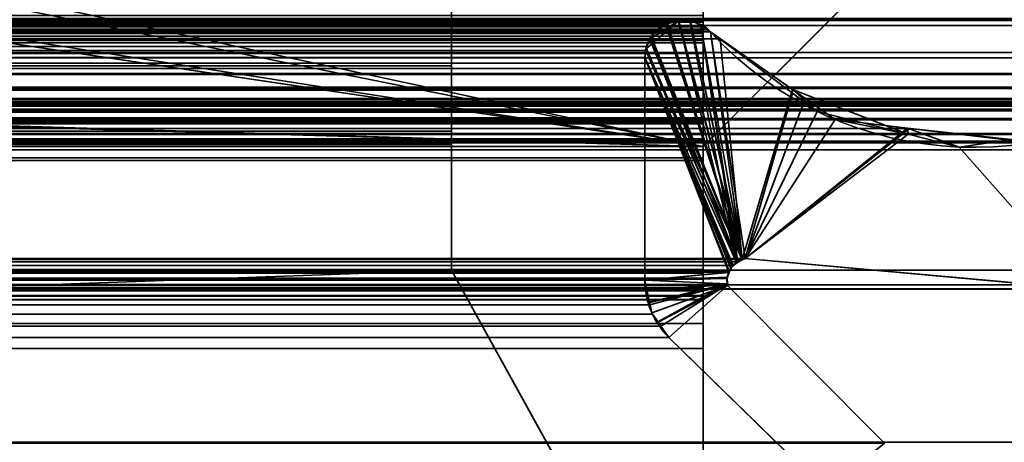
# Model space of a CAD drawing. Header units: millimetres. Extents: x -603 to 3703, y -115 to 249.
# Tile 419 of 656: x 392.56 to 400.4, y 2.65 to 6.01. Entities that reach past the tile are written whole.
import ezdxf

# ---------------------------------------------------------------- set-up
doc = ezdxf.new("R2010")
doc.units = ezdxf.units.MM
doc.layers.add('151', color=7, linetype='Continuous', true_color=0xffffff)

# ---------------------------------------------------------------- blocks, each defined once
blk = doc.blocks.new('UG_SURFACE_001')
at = {"layer": '151', "color": 252, "linetype": 'Continuous', "lineweight": 35}
for points in [[(603, -13.4, 2212.25), (603, 230.4, 2212.25), (-603, 230.4, 2212.25), (-603, -13.4, 2212.25)], [(-453, -13.4, 2062.2499), (-453, 230.4, 2062.2499), (453, 230.4, 2062.2499), (453, -13.4, 2062.2499)]]:
    blk.add_3dface(points, dxfattribs=at)
blk = doc.blocks.new('UG_SURFACE_062')
at = {"layer": '151', "color": 7, "linetype": 'Continuous', "lineweight": 35}
for points in [[(-404, 11.8277, 2013.2501), (-404, 5.7035, 2013.2501), (404, 5.7035, 2013.2501), (404, 11.8277, 2013.2501)], [(-404.4892, 5.2872, 2013.7391), (-410.7079, 6.3024, 2019.958), (410.7079, 6.3024, 2019.958), (404.4892, 5.2872, 2013.7391)], [(412.5291, 6.2483, 2021.7791), (413.1932, 6.0016, 2022.4433), (-413.1932, 6.0016, 2022.4433), (-412.5291, 6.2483, 2021.7791)], [(402.0821, 5.7463, 2011.332), (-402.0821, 5.7463, 2011.332), (-402.3748, 6.1376, 2011.6248), (402.3748, 6.1376, 2011.6248)], [(-413.3833, 6.0132, 2022.6333), (-413.2925, 6.0044, 2022.5425), (413.2929, 6.0053, 2022.543)], [(413.2929, 6.0053, 2022.543), (413.3696, 6.0082, 2022.6197), (-413.3833, 6.0132, 2022.6333)], [(413.2929, 6.0053, 2022.543), (-413.2925, 6.0044, 2022.5425), (-413.215, 5.9969, 2022.465)], [(413.1932, 6.0016, 2022.4433), (413.2929, 6.0053, 2022.543), (-413.215, 5.9969, 2022.465)], [(-413.215, 5.9969, 2022.465), (-413.1932, 6.0016, 2022.4433), (413.1932, 6.0016, 2022.4433)], [(412.175, 2.6459, 2021.425), (412.1284, 5.9608, 2021.3785), (-412.1284, 5.9608, 2021.3785), (-412.175, 2.6459, 2021.425)], [(-412.1321, 6.0177, 2021.3821), (412.1284, 5.9608, 2021.3785), (412.1321, 6.0177, 2021.3821)], [(-412.1321, 6.0177, 2021.3821), (-412.1284, 5.9608, 2021.3785), (412.1284, 5.9608, 2021.3785)], [(398.0427, 5.9264, 2007.2927), (397.9813, 5.9607, 2007.2312), (-397.9813, 5.9607, 2007.2312), (-398.0427, 5.9264, 2007.2927)], [(-397.9813, 5.9607, 2007.2312), (397.9813, 5.9607, 2007.2312), (397.9194, 5.9954, 2007.1692)], [(-397.9194, 5.9954, 2007.1692), (-397.9813, 5.9607, 2007.2312), (397.9194, 5.9954, 2007.1692)], [(397.9194, 5.9954, 2007.1692), (397.8989, 5.9952, 2007.149), (-397.8989, 5.9952, 2007.149), (-397.9194, 5.9954, 2007.1692)], [(397.8063, 5.9944, 2007.0562), (-397.8063, 5.9944, 2007.0562), (-397.8989, 5.9952, 2007.149), (397.8989, 5.9952, 2007.149)], [(-397.7507, 5.9939, 2007.0007), (-397.8063, 5.9944, 2007.0562), (397.8063, 5.9944, 2007.0562)], [(-397.7507, 5.9939, 2007.0007), (397.8063, 5.9944, 2007.0562), (397.7507, 5.9939, 2007.0007)], [(397.7507, 5.9939, 2007.0007), (-397.7166, 5.9744, 2006.9666), (-397.7507, 5.9939, 2007.0007)], [(397.7507, 5.9939, 2007.0007), (397.7166, 5.9744, 2006.9666), (-397.7166, 5.9744, 2006.9666)], [(397.6333, 5.9269, 2006.8834), (-397.6333, 5.9269, 2006.8834), (-397.7166, 5.9744, 2006.9666), (397.7166, 5.9744, 2006.9666)], [(397.5878, 5.8734, 2006.8378), (397.6333, 5.9269, 2006.8834), (397.7166, 5.9744, 2006.9666), (398.3099, 4.1003, 2007.56)], [(397.7166, 5.9744, 2006.9666), (397.7507, 5.9939, 2007.0007), (397.8063, 5.9944, 2007.0562), (398.3099, 4.1003, 2007.56)], [(397.8063, 5.9944, 2007.0562), (397.8989, 5.9952, 2007.149), (398.3099, 4.1003, 2007.56)], [(398.3099, 4.1003, 2007.56), (397.8989, 5.9952, 2007.149), (397.9194, 5.9954, 2007.1692), (397.9813, 5.9607, 2007.2312)], [(397.9813, 5.9607, 2007.2312), (398.0427, 5.9264, 2007.2927), (398.0592, 5.9099, 2007.3092), (398.3099, 4.1003, 2007.56)], [(398.0592, 5.9099, 2007.3092), (-398.0592, 5.9099, 2007.3092), (-398.1366, 5.8555, 2007.3864), (398.1366, 5.8555, 2007.3864)], [(-398.0427, 5.9264, 2007.2927), (-398.0592, 5.9099, 2007.3092), (398.0592, 5.9099, 2007.3092)], [(-398.0427, 5.9264, 2007.2927), (398.0592, 5.9099, 2007.3092), (398.0427, 5.9264, 2007.2927)], [(-397.5878, 5.8734, 2006.8378), (-397.6333, 5.9269, 2006.8834), (397.6333, 5.9269, 2006.8834)], [(-397.5878, 5.8734, 2006.8378), (397.6333, 5.9269, 2006.8834), (397.5878, 5.8734, 2006.8378)], [(398.3099, 4.1003, 2007.56), (398.0592, 5.9099, 2007.3092), (398.1366, 5.8555, 2007.3864)], [(398.1366, 5.8555, 2007.3864), (-398.1366, 5.8555, 2007.3864), (-398.8118, 5.3813, 2008.0616), (398.8118, 5.3813, 2008.0616)], [(397.5878, 5.8734, 2006.8378), (-397.5761, 5.8487, 2006.8262), (-397.5878, 5.8734, 2006.8378)], [(397.5878, 5.8734, 2006.8378), (397.5761, 5.8487, 2006.8262), (-397.5761, 5.8487, 2006.8262)], [(-397.5497, 5.793, 2006.7997), (-397.5761, 5.8487, 2006.8262), (397.5761, 5.8487, 2006.8262)], [(-397.5497, 5.793, 2006.7997), (397.5761, 5.8487, 2006.8262), (397.5497, 5.793, 2006.7997)], [(397.5451, 5.7619, 2006.7952), (397.5497, 5.793, 2006.7997), (397.5761, 5.8487, 2006.8262), (398.3099, 4.1003, 2007.56)], [(398.3099, 4.1003, 2007.56), (397.5761, 5.8487, 2006.8262), (397.5878, 5.8734, 2006.8378)], [(398.3342, 4.1071, 2007.5841), (398.3099, 4.1003, 2007.56), (398.1366, 5.8555, 2007.3864), (398.8118, 5.3813, 2008.0616)], [(-402.0821, 5.7463, 2011.332), (402.0821, 5.7463, 2011.332), (401.8839, 5.5793, 2011.1339)], [(-401.8839, 5.5793, 2011.1339), (-402.0821, 5.7463, 2011.332), (401.8839, 5.5793, 2011.1339)], [(397.5497, 5.793, 2006.7997), (-397.5451, 5.7619, 2006.7952), (-397.5497, 5.793, 2006.7997)], [(397.5497, 5.793, 2006.7997), (397.5451, 5.7619, 2006.7952), (-397.5451, 5.7619, 2006.7952)], [(397.5367, 5.7056, 2006.7866), (-397.5367, 5.7056, 2006.7866), (-397.5451, 5.7619, 2006.7952), (397.5451, 5.7619, 2006.7952)], [(398.2821, 4.082, 2007.5321), (398.2387, 4.0534, 2007.4887), (397.5367, 5.7056, 2006.7866), (397.5451, 5.7619, 2006.7952)], [(397.5451, 5.7619, 2006.7952), (398.3099, 4.1003, 2007.56), (398.2821, 4.082, 2007.5321)], [(404.0184, 5.5798, 2013.2685), (-404, 5.7035, 2013.2501), (-404.0144, 5.5936, 2013.2644)], [(404.0184, 5.5798, 2013.2685), (404, 5.7035, 2013.2501), (-404, 5.7035, 2013.2501)], [(397.5367, 5.7056, 2006.7866), (397.5367, 3.935, 2006.7866), (-397.5367, 3.935, 2006.7866), (-397.5367, 5.7056, 2006.7866)], [(397.5367, 5.7056, 2006.7866), (398.2387, 4.0534, 2007.4887), (398.2383, 4.053, 2007.4883)], [(397.5367, 3.935, 2006.7866), (397.5367, 5.7056, 2006.7866), (398.2042, 4.0004, 2007.4542), (398.1918, 3.9524, 2007.4418)], [(398.2383, 4.053, 2007.4883), (398.2079, 4.0061, 2007.458), (397.5367, 5.7056, 2006.7866)], [(398.2079, 4.0061, 2007.458), (398.2042, 4.0004, 2007.4542), (397.5367, 5.7056, 2006.7866)], [(404.0707, 5.4695, 2013.3207), (-404.0236, 5.5731, 2013.2737), (-404.0688, 5.4724, 2013.3188)], [(-404.0144, 5.5936, 2013.2644), (-404.0236, 5.5731, 2013.2737), (404.0222, 5.5719, 2013.272)], [(404.0707, 5.4695, 2013.3207), (404.0222, 5.5719, 2013.272), (-404.0236, 5.5731, 2013.2737)], [(-404.0144, 5.5936, 2013.2644), (404.0222, 5.5719, 2013.272), (404.0184, 5.5798, 2013.2685)], [(401.8839, 5.5793, 2011.1339), (401.3108, 5.3319, 2010.5608), (-401.3108, 5.3319, 2010.5608), (-401.8839, 5.5793, 2011.1339)], [(-404.0799, 5.4618, 2013.33), (-404.1725, 5.3741, 2013.4225), (404.1705, 5.3696, 2013.4206)], [(-404.0688, 5.4724, 2013.3188), (-404.0799, 5.4618, 2013.33), (404.0795, 5.4607, 2013.3295)], [(404.1705, 5.3696, 2013.4206), (404.0795, 5.4607, 2013.3295), (-404.0799, 5.4618, 2013.33)], [(-404.0688, 5.4724, 2013.3188), (404.0795, 5.4607, 2013.3295), (404.0707, 5.4695, 2013.3207)], [(410.8867, 5.3379, 2020.1368), (-410.9405, 5.2946, 2020.1905), (-410.8867, 5.3379, 2020.1368)], [(410.8867, 5.3379, 2020.1368), (410.9405, 5.2946, 2020.1905), (-410.9405, 5.2946, 2020.1905)], [(-410.8867, 5.3379, 2020.1368), (-410.8243, 5.3515, 2020.0744), (410.8243, 5.3515, 2020.0744), (410.8867, 5.3379, 2020.1368)], [(410.8243, 5.3515, 2020.0744), (-410.8243, 5.3515, 2020.0744), (-410.6891, 5.381, 2019.9392), (410.6891, 5.381, 2019.9392)], [(-410.6891, 5.381, 2019.9392), (-401.5852, 3.8982, 2010.8352), (401.5852, 3.8982, 2010.8352), (410.6891, 5.381, 2019.9392)], [(-404.2099, 5.3386, 2013.4599), (-404.2871, 5.3179, 2013.5372), (404.2878, 5.3195, 2013.5379)], [(404.1873, 5.3527, 2013.4373), (-404.1725, 5.3741, 2013.4225), (-404.2099, 5.3386, 2013.4599)], [(-404.2099, 5.3386, 2013.4599), (404.2878, 5.3195, 2013.5379), (404.1873, 5.3527, 2013.4373)], [(404.1873, 5.3527, 2013.4373), (404.1705, 5.3696, 2013.4206), (-404.1725, 5.3741, 2013.4225)], [(-400.6085, 5.0287, 2009.8586), (-401.3108, 5.3319, 2010.5608), (401.3108, 5.3319, 2010.5608)], [(-400.6085, 5.0287, 2009.8586), (401.3108, 5.3319, 2010.5608), (400.6085, 5.0287, 2009.8586)], [(399.0512, 5.2131, 2008.3013), (-398.8118, 5.3813, 2008.0616), (-399.0512, 5.2131, 2008.3013)], [(399.0512, 5.2131, 2008.3013), (398.8118, 5.3813, 2008.0616), (-398.8118, 5.3813, 2008.0616)], [(398.8118, 5.3813, 2008.0616), (399.0512, 5.2131, 2008.3013), (398.3342, 4.1071, 2007.5841)], [(-411.0306, 5.2222, 2020.2806), (-410.9405, 5.2946, 2020.1905), (410.9405, 5.2946, 2020.1905), (411.0306, 5.2222, 2020.2806)], [(-404.4552, 5.2832, 2013.7053), (-404.4892, 5.2872, 2013.7391), (404.4892, 5.2872, 2013.7391)], [(-404.4552, 5.2832, 2013.7053), (404.4892, 5.2872, 2013.7391), (404.4552, 5.2832, 2013.7053)], [(404.4552, 5.2832, 2013.7053), (404.4212, 5.2819, 2013.6712), (-404.4212, 5.2819, 2013.6712), (-404.4552, 5.2832, 2013.7053)], [(404.4066, 5.2823, 2013.6566), (-404.4071, 5.2857, 2013.6571), (-404.4212, 5.2819, 2013.6712)], [(-404.4212, 5.2819, 2013.6712), (404.4212, 5.2819, 2013.6712), (404.4066, 5.2823, 2013.6566)], [(404.3997, 5.2825, 2013.6497), (-404.2871, 5.3179, 2013.5372), (-404.4071, 5.2857, 2013.6571)], [(-404.4071, 5.2857, 2013.6571), (404.4066, 5.2823, 2013.6566), (404.3997, 5.2825, 2013.6497)], [(404.3997, 5.2825, 2013.6497), (404.2878, 5.3195, 2013.5379), (-404.2871, 5.3179, 2013.5372)], [(411.0964, 5.1017, 2020.3464), (-411.0964, 5.1017, 2020.3464), (-411.036, 5.2121, 2020.2861), (411.036, 5.2121, 2020.2861)], [(411.036, 5.2121, 2020.2861), (-411.036, 5.2121, 2020.2861), (-411.0306, 5.2222, 2020.2806)], [(411.0306, 5.2222, 2020.2806), (411.036, 5.2121, 2020.2861), (-411.0306, 5.2222, 2020.2806)], [(-399.0512, 5.2131, 2008.3013), (-399.643, 5.1431, 2008.893), (399.643, 5.1431, 2008.893)], [(-399.0512, 5.2131, 2008.3013), (399.643, 5.1431, 2008.893), (399.0512, 5.2131, 2008.3013)], [(398.3342, 4.1071, 2007.5841), (399.0512, 5.2131, 2008.3013), (399.643, 5.1431, 2008.893)], [(411.1224, 4.9715, 2020.3724), (-411.1224, 4.9715, 2020.3724), (-411.1005, 5.0942, 2020.3505)], [(-411.1005, 5.0942, 2020.3505), (-411.0964, 5.1017, 2020.3464), (411.0964, 5.1017, 2020.3464), (411.1005, 5.0942, 2020.3505)], [(411.1005, 5.0942, 2020.3505), (411.1224, 4.9715, 2020.3724), (-411.1005, 5.0942, 2020.3505)], [(399.643, 5.1431, 2008.893), (-399.643, 5.1431, 2008.893), (-400.5121, 5.0402, 2009.762), (400.5121, 5.0402, 2009.762)], [(401.0368, 3.8635, 2010.2868), (398.3342, 4.1071, 2007.5841), (399.643, 5.1431, 2008.893), (400.5121, 5.0402, 2009.762)], [(400.6085, 5.0287, 2009.8586), (400.5121, 5.0402, 2009.762), (-400.5121, 5.0402, 2009.762), (-400.6085, 5.0287, 2009.8586)], [(-411.2049, 2.0412, 2020.4549), (-411.1224, 4.9715, 2020.3724), (411.1224, 4.9715, 2020.3724), (411.2049, 2.0412, 2020.4549)], [(-401.0368, 3.8635, 2010.2868), (-398.3342, 4.1071, 2007.5841), (398.3342, 4.1071, 2007.5841), (401.0368, 3.8635, 2010.2868)], [(398.3099, 4.1003, 2007.56), (-398.3342, 4.1071, 2007.5841), (-398.2818, 4.0818, 2007.5316)], [(398.3099, 4.1003, 2007.56), (398.3342, 4.1071, 2007.5841), (-398.3342, 4.1071, 2007.5841)], [(-398.2818, 4.0818, 2007.5316), (398.2821, 4.082, 2007.5321), (398.3099, 4.1003, 2007.56)], [(398.2387, 4.0534, 2007.4887), (398.2821, 4.082, 2007.5321), (-398.2818, 4.0818, 2007.5316)], [(398.2387, 4.0534, 2007.4887), (-398.2818, 4.0818, 2007.5316), (-398.2551, 4.069, 2007.5052)], [(-398.2551, 4.069, 2007.5052), (398.2383, 4.053, 2007.4883), (398.2387, 4.0534, 2007.4887)], [(-398.2551, 4.069, 2007.5052), (-398.2401, 4.0501, 2007.4902), (398.2383, 4.053, 2007.4883)], [(398.2383, 4.053, 2007.4883), (-398.2401, 4.0501, 2007.4902), (-398.2089, 4.0105, 2007.4589)], [(-398.2089, 4.0105, 2007.4589), (398.2079, 4.0061, 2007.458), (398.2383, 4.053, 2007.4883)], [(-398.2089, 4.0105, 2007.4589), (-398.2077, 4.0067, 2007.4577), (398.2079, 4.0061, 2007.458)], [(398.2042, 4.0004, 2007.4542), (-398.2077, 4.0067, 2007.4577), (-398.1917, 3.9554, 2007.4418)], [(398.2042, 4.0004, 2007.4542), (398.2079, 4.0061, 2007.458), (-398.2077, 4.0067, 2007.4577)], [(-398.1917, 3.9554, 2007.4418), (398.1918, 3.9524, 2007.4418), (398.2042, 4.0004, 2007.4542)], [(-398.1917, 3.9554, 2007.4418), (-398.1917, 3.9526, 2007.4418), (398.1918, 3.9524, 2007.4418)], [(398.1909, 3.949, 2007.4408), (-398.1917, 3.9526, 2007.4418), (-398.1917, 3.9049, 2007.4418)], [(398.1909, 3.949, 2007.4408), (398.1918, 3.9524, 2007.4418), (-398.1917, 3.9526, 2007.4418)], [(-398.1917, 3.9049, 2007.4418), (398.1934, 3.8999, 2007.4434), (398.1909, 3.949, 2007.4408)], [(-397.5425, 3.8494, 2006.7925), (397.5367, 3.935, 2006.7866), (397.5425, 3.8494, 2006.7925)], [(-397.5425, 3.8494, 2006.7925), (-397.5367, 3.935, 2006.7866), (397.5367, 3.935, 2006.7866)], [(398.1918, 3.9524, 2007.4418), (398.1909, 3.949, 2007.4408), (397.5367, 3.935, 2006.7866)], [(397.5425, 3.8494, 2006.7925), (397.5367, 3.935, 2006.7866), (398.1909, 3.949, 2007.4408), (398.1934, 3.8999, 2007.4434)], [(401.3118, 3.8675, 2010.5617), (-401.5852, 3.8982, 2010.8352), (-401.3118, 3.8675, 2010.5617)], [(401.3118, 3.8675, 2010.5617), (401.5852, 3.8982, 2010.8352), (-401.5852, 3.8982, 2010.8352)], [(-401.3118, 3.8675, 2010.5617), (-401.0368, 3.8635, 2010.2868), (401.0368, 3.8635, 2010.2868), (401.3118, 3.8675, 2010.5617)], [(-398.1937, 3.8936, 2007.4437), (-399.4443, 2.6395, 2008.6942), (399.4443, 2.6395, 2008.6942), (398.1937, 3.8936, 2007.4437)], [(-398.1926, 3.8999, 2007.4425), (-398.1937, 3.8936, 2007.4437), (398.1937, 3.8936, 2007.4437)], [(-398.1917, 3.9049, 2007.4418), (-398.1926, 3.8999, 2007.4425), (398.1934, 3.8999, 2007.4434)], [(398.1937, 3.8936, 2007.4437), (398.1934, 3.8999, 2007.4434), (-398.1926, 3.8999, 2007.4425)], [(397.5425, 3.8494, 2006.7925), (-397.5747, 3.7395, 2006.8247), (-397.5425, 3.8494, 2006.7925)], [(397.5425, 3.8494, 2006.7925), (397.5747, 3.7395, 2006.8247), (-397.5747, 3.7395, 2006.8247)], [(397.5747, 3.7395, 2006.8247), (397.5425, 3.8494, 2006.7925), (398.1934, 3.8999, 2007.4434)], [(397.664, 3.5704, 2006.9141), (397.5961, 3.6663, 2006.8462), (397.5747, 3.7395, 2006.8247), (398.1934, 3.8999, 2007.4434)], [(398.1934, 3.8999, 2007.4434), (398.1937, 3.8936, 2007.4437), (397.7289, 3.4787, 2006.979), (397.664, 3.5704, 2006.9141)], [(398.977, 2.2621, 2008.2271), (397.7289, 3.4787, 2006.979), (398.1937, 3.8936, 2007.4437), (399.4443, 2.6395, 2008.6942)], [(-397.5961, 3.6663, 2006.8462), (397.5747, 3.7395, 2006.8247), (397.5961, 3.6663, 2006.8462)], [(-397.5961, 3.6663, 2006.8462), (-397.5747, 3.7395, 2006.8247), (397.5747, 3.7395, 2006.8247)], [(397.5961, 3.6663, 2006.8462), (-397.664, 3.5704, 2006.9141), (-397.5961, 3.6663, 2006.8462)], [(397.5961, 3.6663, 2006.8462), (397.664, 3.5704, 2006.9141), (-397.664, 3.5704, 2006.9141)], [(397.7289, 3.4787, 2006.979), (-397.7289, 3.4787, 2006.979), (-397.664, 3.5704, 2006.9141), (397.664, 3.5704, 2006.9141)], [(397.7289, 3.4787, 2006.979), (398.977, 2.2621, 2008.2271), (-398.977, 2.2621, 2008.2271), (-397.7289, 3.4787, 2006.979)]]:
    blk.add_3dface(points, dxfattribs=at)
blk = doc.blocks.new('UG_SURFACE_063')
at = {"layer": '151', "color": 7, "linetype": 'Continuous', "lineweight": 35}
for points in [[(397.8041, 5.9987, -8.75), (398.2657, 4.0772, -8.75), (397.5367, 5.7056, -8.75), (397.5523, 5.7818, -8.75)], [(397.8041, 5.9987, -8.75), (397.5523, 5.7818, -8.75), (397.5608, 5.8235, -8.75), (397.5832, 5.8555, -8.75)], [(397.8041, 5.9987, -8.75), (397.5832, 5.8555, -8.75), (397.6333, 5.9269, -8.75), (397.7042, 5.9712, -8.75)], [(398.3099, 4.1003, 2007.56), (397.7041, 5.9673, 2006.9542), (397.6333, 5.9269, 2006.8834), (397.5878, 5.8734, 2006.8378)], [(397.7042, 5.9712, -8.75), (397.6333, 5.9269, -8.75), (397.6333, 5.9269, 2006.8834)], [(397.6333, 5.9269, 2006.8834), (397.7041, 5.9673, 2006.9542), (397.7042, 5.9712, -8.75)], [(397.8031, 5.9944, 2007.0531), (397.7507, 5.9939, 2007.0007), (397.7041, 5.9673, 2006.9542), (398.3099, 4.1003, 2007.56)], [(397.7041, 5.9673, 2006.9542), (397.7507, 5.9939, 2007.0007), (397.7279, 5.9861, -8.75)], [(397.7279, 5.9861, -8.75), (397.7042, 5.9712, -8.75), (397.7041, 5.9673, 2006.9542)], [(397.7042, 5.9712, -8.75), (397.7279, 5.9861, -8.75), (397.8041, 5.9987, -8.75)], [(397.7507, 5.9939, 2007.0007), (397.8041, 5.9987, -8.75), (397.7279, 5.9861, -8.75)], [(397.7507, 5.9939, 2007.0007), (397.8031, 5.9944, 2007.0531), (397.8041, 5.9987, -8.75)], [(397.8952, 5.9961, -8.75), (397.8498, 6.0064, -8.75), (397.8031, 5.9944, 2007.0531)], [(397.8498, 6.0064, -8.75), (397.8041, 5.9987, -8.75), (397.8031, 5.9944, 2007.0531)], [(397.8031, 5.9944, 2007.0531), (397.8963, 5.9952, 2007.1464), (397.8952, 5.9961, -8.75)], [(398.3099, 4.1003, 2007.56), (397.8963, 5.9952, 2007.1464), (397.8031, 5.9944, 2007.0531)], [(397.8041, 5.9987, -8.75), (397.8498, 6.0064, -8.75), (397.8952, 5.9961, -8.75), (398.2657, 4.0772, -8.75)], [(397.9572, 5.982, -8.75), (397.8952, 5.9961, -8.75), (397.8963, 5.9952, 2007.1464)], [(398.2657, 4.0772, -8.75), (397.8952, 5.9961, -8.75), (397.9572, 5.982, -8.75), (397.9811, 5.9651, -8.75)], [(397.8963, 5.9952, 2007.1464), (397.9194, 5.9954, 2007.1692), (397.9572, 5.982, -8.75)], [(397.9815, 5.9606, 2007.2315), (397.9194, 5.9954, 2007.1692), (397.8963, 5.9952, 2007.1464), (398.3099, 4.1003, 2007.56)], [(397.9194, 5.9954, 2007.1692), (397.9815, 5.9606, 2007.2315), (397.9572, 5.982, -8.75)], [(397.9815, 5.9606, 2007.2315), (397.9811, 5.9651, -8.75), (397.9572, 5.982, -8.75)], [(398.0592, 5.9099, -8.75), (397.9811, 5.9651, -8.75), (397.9815, 5.9606, 2007.2315)], [(397.9811, 5.9651, -8.75), (398.0592, 5.9099, -8.75), (398.3342, 4.1071, -8.75), (398.2761, 4.0817, -8.75)], [(398.2761, 4.0817, -8.75), (398.2657, 4.0772, -8.75), (397.9811, 5.9651, -8.75)], [(397.9815, 5.9606, 2007.2315), (398.0427, 5.9264, 2007.2927), (398.0592, 5.9099, -8.75)], [(398.3099, 4.1003, 2007.56), (398.0592, 5.9099, 2007.3092), (398.0427, 5.9264, 2007.2927), (397.9815, 5.9606, 2007.2315)], [(397.6333, 5.9269, -8.75), (397.5832, 5.8555, -8.75), (397.5801, 5.8573, 2006.8302)], [(397.5801, 5.8573, 2006.8302), (397.5878, 5.8734, 2006.8378), (397.6333, 5.9269, -8.75)], [(397.5878, 5.8734, 2006.8378), (397.6333, 5.9269, 2006.8834), (397.6333, 5.9269, -8.75)], [(398.0427, 5.9264, 2007.2927), (398.0592, 5.9099, 2007.3092), (398.0592, 5.9099, -8.75)], [(398.7125, 5.4233, -8.75), (398.0592, 5.9099, -8.75), (398.0592, 5.9099, 2007.3092)], [(398.0592, 5.9099, 2007.3092), (398.7114, 5.4518, 2007.9613), (398.7125, 5.4233, -8.75)], [(398.3342, 4.1071, -8.75), (398.0592, 5.9099, -8.75), (398.7125, 5.4233, -8.75)], [(398.7114, 5.4518, 2007.9613), (398.0592, 5.9099, 2007.3092), (398.3099, 4.1003, 2007.56)], [(398.277, 4.0786, 2007.5269), (397.5801, 5.8573, 2006.8302), (397.5497, 5.793, 2006.7997), (397.5481, 5.7826, 2006.798)], [(397.5608, 5.8235, -8.75), (397.5523, 5.7818, -8.75), (397.5481, 5.7826, 2006.798)], [(397.5481, 5.7826, 2006.798), (397.5497, 5.793, 2006.7997), (397.5608, 5.8235, -8.75)], [(397.5497, 5.793, 2006.7997), (397.5801, 5.8573, 2006.8302), (397.5832, 5.8555, -8.75)], [(397.5497, 5.793, 2006.7997), (397.5832, 5.8555, -8.75), (397.5608, 5.8235, -8.75)], [(397.5878, 5.8734, 2006.8378), (397.5801, 5.8573, 2006.8302), (398.3099, 4.1003, 2007.56)], [(398.277, 4.0786, 2007.5269), (398.3099, 4.1003, 2007.56), (397.5801, 5.8573, 2006.8302)], [(397.5367, 5.7056, 2006.7866), (397.5481, 5.7826, 2006.798), (397.5523, 5.7818, -8.75)], [(397.5481, 5.7826, 2006.798), (397.5367, 5.7056, 2006.7866), (398.2387, 4.0534, 2007.4887), (398.277, 4.0786, 2007.5269)], [(397.5523, 5.7818, -8.75), (397.5367, 5.7056, -8.75), (397.5367, 5.7056, 2006.7866)], [(397.5367, 5.7056, -8.75), (397.5367, 3.935, -8.75), (397.5367, 3.935, 2006.7866), (397.5367, 5.7056, 2006.7866)], [(397.5367, 3.935, -8.75), (397.5367, 5.7056, -8.75), (398.2197, 4.0294, -8.75), (398.2071, 3.9975, -8.75)], [(397.5367, 5.7056, -8.75), (398.2657, 4.0772, -8.75), (398.233, 4.0432, -8.75)], [(398.233, 4.0432, -8.75), (398.2197, 4.0294, -8.75), (397.5367, 5.7056, -8.75)], [(397.5367, 5.7056, 2006.7866), (398.2042, 4.0004, 2007.4542), (398.2323, 4.0436, 2007.4823)], [(398.2038, 3.9988, 2007.4537), (398.2042, 4.0004, 2007.4542), (397.5367, 5.7056, 2006.7866), (397.5367, 3.935, 2006.7866)], [(398.2323, 4.0436, 2007.4823), (398.2387, 4.0534, 2007.4887), (397.5367, 5.7056, 2006.7866)], [(398.3099, 4.1003, 2007.56), (398.3342, 4.1071, 2007.5841), (399.0512, 5.2131, 2008.3013), (398.7114, 5.4518, 2007.9613)], [(398.7125, 5.4233, -8.75), (398.9077, 5.278, -8.75), (398.3342, 4.1071, -8.75)], [(399.6324, 5.0961, -8.75), (398.9077, 5.278, -8.75), (398.7114, 5.4518, 2007.9613)], [(398.7114, 5.4518, 2007.9613), (399.0512, 5.2131, 2008.3013), (399.6324, 5.0961, -8.75)], [(398.9077, 5.278, -8.75), (398.7125, 5.4233, -8.75), (398.7114, 5.4518, 2007.9613)], [(398.3342, 4.1071, -8.75), (398.9077, 5.278, -8.75), (399.6324, 5.0961, -8.75)], [(399.625, 5.1452, 2008.8751), (399.0512, 5.2131, 2008.3013), (398.3342, 4.1071, 2007.5841)], [(399.0512, 5.2131, 2008.3013), (399.625, 5.1452, 2008.8751), (399.6324, 5.0961, -8.75)], [(400.4592, 5.0464, 2009.7091), (399.625, 5.1452, 2008.8751), (398.3342, 4.1071, 2007.5841), (401.0368, 3.8635, 2010.2868)], [(399.6324, 5.0961, -8.75), (400.0367, 4.9946, -8.75), (401.0368, 3.8635, -8.75), (398.3342, 4.1071, -8.75)], [(400.4503, 5.0543, -8.75), (400.0367, 4.9946, -8.75), (399.625, 5.1452, 2008.8751)], [(399.625, 5.1452, 2008.8751), (400.4592, 5.0464, 2009.7091), (400.4503, 5.0543, -8.75)], [(400.0367, 4.9946, -8.75), (399.6324, 5.0961, -8.75), (399.625, 5.1452, 2008.8751)], [(401.0368, 3.8635, -8.75), (400.0367, 4.9946, -8.75), (400.4503, 5.0543, -8.75)], [(398.2387, 4.0534, 2007.4887), (398.233, 4.0432, -8.75), (398.2657, 4.0772, -8.75)], [(398.2657, 4.0772, -8.75), (398.277, 4.0786, 2007.5269), (398.2387, 4.0534, 2007.4887)], [(398.2657, 4.0772, -8.75), (398.2761, 4.0817, -8.75), (398.277, 4.0786, 2007.5269)], [(398.3099, 4.1003, 2007.56), (398.2761, 4.0817, -8.75), (398.3342, 4.1071, -8.75)], [(398.3099, 4.1003, 2007.56), (398.277, 4.0786, 2007.5269), (398.2761, 4.0817, -8.75)], [(398.3342, 4.1071, -8.75), (398.3342, 4.1071, 2007.5841), (398.3099, 4.1003, 2007.56)], [(401.0368, 3.8635, 2010.2868), (398.3342, 4.1071, 2007.5841), (398.3342, 4.1071, -8.75), (401.0368, 3.8635, -8.75)], [(397.5367, 3.935, 2006.7866), (398.1918, 3.9523, 2007.4418), (398.2038, 3.9988, 2007.4537)], [(398.2071, 3.9975, -8.75), (398.1925, 3.9606, -8.75), (397.5367, 3.935, -8.75)], [(398.1925, 3.9606, -8.75), (398.2038, 3.9988, 2007.4537), (398.1918, 3.9523, 2007.4418)], [(398.1925, 3.9606, -8.75), (398.2071, 3.9975, -8.75), (398.2038, 3.9988, 2007.4537)], [(398.2042, 4.0004, 2007.4542), (398.2038, 3.9988, 2007.4537), (398.2071, 3.9975, -8.75)], [(398.2197, 4.0294, -8.75), (398.2323, 4.0436, 2007.4823), (398.2042, 4.0004, 2007.4542)], [(398.2042, 4.0004, 2007.4542), (398.2071, 3.9975, -8.75), (398.2197, 4.0294, -8.75)], [(398.2197, 4.0294, -8.75), (398.233, 4.0432, -8.75), (398.2323, 4.0436, 2007.4823)], [(398.2387, 4.0534, 2007.4887), (398.2323, 4.0436, 2007.4823), (398.233, 4.0432, -8.75)], [(397.5367, 3.935, -8.75), (398.1925, 3.9606, -8.75), (398.1926, 3.9526, -8.75)], [(398.1926, 3.9526, -8.75), (398.1935, 3.9051, -8.75), (397.5367, 3.935, -8.75)], [(397.5367, 3.935, 2006.7866), (398.1909, 3.949, 2007.4408), (398.1918, 3.9523, 2007.4418)], [(398.1931, 3.9053, 2007.4432), (398.1909, 3.949, 2007.4408), (397.5367, 3.935, 2006.7866), (397.5425, 3.8494, 2006.7925)], [(397.5425, 3.8494, 2006.7925), (397.5367, 3.935, -8.75), (397.574, 3.7587, -8.75)], [(397.5425, 3.8494, 2006.7925), (397.5367, 3.935, 2006.7866), (397.5367, 3.935, -8.75)], [(397.574, 3.7587, -8.75), (397.5367, 3.935, -8.75), (398.1935, 3.9051, -8.75), (398.1937, 3.8936, -8.75)], [(398.1926, 3.9526, -8.75), (398.1918, 3.9523, 2007.4418), (398.1909, 3.949, 2007.4408)], [(398.1909, 3.949, 2007.4408), (398.1935, 3.9051, -8.75), (398.1926, 3.9526, -8.75)], [(398.1909, 3.949, 2007.4408), (398.1931, 3.9053, 2007.4432), (398.1935, 3.9051, -8.75)], [(398.1918, 3.9523, 2007.4418), (398.1926, 3.9526, -8.75), (398.1925, 3.9606, -8.75)], [(398.1931, 3.9053, 2007.4432), (397.5425, 3.8494, 2006.7925), (397.5687, 3.7599, 2006.8188)], [(397.574, 3.7587, -8.75), (397.5687, 3.7599, 2006.8188), (397.5425, 3.8494, 2006.7925)], [(398.1931, 3.9053, 2007.4432), (397.5687, 3.7599, 2006.8188), (397.5961, 3.6663, 2006.8462), (397.6404, 3.6037, 2006.8905)], [(398.1937, 3.8936, -8.75), (397.5913, 3.6769, -8.75), (397.574, 3.7587, -8.75)], [(397.6435, 3.6017, -8.75), (397.5913, 3.6769, -8.75), (398.1937, 3.8936, -8.75)], [(397.6404, 3.6037, 2006.8905), (397.7289, 3.4787, 2006.979), (398.1937, 3.8936, 2007.4437), (398.1931, 3.9053, 2007.4432)], [(397.7289, 3.4787, -8.75), (397.6435, 3.6017, -8.75), (398.1937, 3.8936, -8.75)], [(398.1937, 3.8936, -8.75), (399.4443, 2.6395, -8.75), (398.977, 2.2621, -8.75), (397.7289, 3.4787, -8.75)], [(399.4443, 2.6395, 2008.6942), (398.1937, 3.8936, 2007.4437), (397.7289, 3.4787, 2006.979), (398.977, 2.2621, 2008.2271)], [(398.1937, 3.8936, -8.75), (398.1935, 3.9051, -8.75), (398.1931, 3.9053, 2007.4432)], [(398.1931, 3.9053, 2007.4432), (398.1937, 3.8936, 2007.4437), (398.1937, 3.8936, -8.75)], [(398.1937, 3.8936, 2007.4437), (399.4443, 2.6395, 2008.6942), (399.4443, 2.6395, -8.75), (398.1937, 3.8936, -8.75)], [(397.5961, 3.6663, 2006.8462), (397.5687, 3.7599, 2006.8188), (397.574, 3.7587, -8.75)], [(397.5961, 3.6663, 2006.8462), (397.574, 3.7587, -8.75), (397.5913, 3.6769, -8.75)], [(397.5913, 3.6769, -8.75), (397.6404, 3.6037, 2006.8905), (397.5961, 3.6663, 2006.8462)], [(397.5913, 3.6769, -8.75), (397.6435, 3.6017, -8.75), (397.6404, 3.6037, 2006.8905)], [(397.7289, 3.4787, -8.75), (397.7289, 3.4787, 2006.979), (397.6404, 3.6037, 2006.8905)], [(397.6404, 3.6037, 2006.8905), (397.6435, 3.6017, -8.75), (397.7289, 3.4787, -8.75)], [(397.7289, 3.4787, -8.75), (398.977, 2.2621, -8.75), (398.977, 2.2621, 2008.2271), (397.7289, 3.4787, 2006.979)]]:
    blk.add_3dface(points, dxfattribs=at)
blk = doc.blocks.new('UG_SURFACE_065')
at = {"layer": '151', "color": 252, "linetype": 'Continuous', "lineweight": 35}
for points in [[(402.5, 9.5, 2010.7501), (398, 5, 2010.7501), (360.7, 13, 2010.7501), (360.7, 13.42, 2010.7501)], [(360.7, 13.42, 2012.2499), (360.7, 13, 2012.2499), (398, 5, 2012.2499), (402.5, 9.5, 2012.2499)], [(398, 5, 2010.7501), (-398, 5, 2010.7501), (109.3, 13, 2010.7501), (111.8, 13, 2010.7501)], [(-398, 5, 2012.2499), (398, 5, 2012.2499), (125.7, 13, 2012.2499), (123.2, 13, 2012.2499)], [(398, 5, 2010.7501), (111.8, 13, 2010.7501), (123.2, 13, 2010.7501)], [(123.2, 13, 2010.7501), (125.7, 13, 2010.7501), (398, 5, 2010.7501)], [(398, 5, 2010.7501), (125.7, 13, 2010.7501), (344.3, 13, 2010.7501)], [(344.3, 13, 2012.2499), (125.7, 13, 2012.2499), (398, 5, 2012.2499)], [(398, 5, 2010.7501), (344.3, 13, 2010.7501), (346.8, 13, 2010.7501)], [(398, 5, 2012.2499), (346.8, 13, 2012.2499), (344.3, 13, 2012.2499)], [(398, 5, 2010.7501), (346.8, 13, 2010.7501), (358.2, 13, 2010.7501)], [(398, 5, 2012.2499), (358.2, 13, 2012.2499), (346.8, 13, 2012.2499)], [(358.2, 13, 2010.7501), (360.7, 13, 2010.7501), (398, 5, 2010.7501)], [(398, 5, 2012.2499), (360.7, 13, 2012.2499), (358.2, 13, 2012.2499)], [(398, 5, 2012.2499), (398, 5, 2010.7501), (402.5, 9.5, 2010.7501), (402.5, 9.5, 2012.2499)], [(398, 5, 2010.7501), (398, 5, 2012.2499), (-398, 5, 2012.2499), (-398, 5, 2010.7501)]]:
    blk.add_3dface(points, dxfattribs=at)
blk = doc.blocks.new('UG_SURFACE_067')
at = {"layer": '151', "color": 252, "linetype": 'Continuous', "lineweight": 35}
for points in [[(396, 4.0145, -7.75), (396, 14.42, -7.75), (-396, 14.42, -7.75), (-396, 4.0145, -7.75)], [(-396, 4.0145, -8.75), (-396, 14.42, -8.75), (396, 14.42, -8.75), (396, 4.0145, -8.75)], [(396, 14.42, -7.75), (396, 4.0145, -7.75), (396, 4.0145, -8.75), (396, 14.42, -8.75)], [(396, 6.3838, 4.7521), (396, 6.8889, 5.1199), (396, 6.4815, 6.0331), (396, 5.6397, 5.4201)], [(396, 5.3396, 2.492), (396, 6.0395, 1.721), (396, 6.6237, 2.5326), (396, 6.2037, 2.9952)], [(-396, 5.6397, 5.4201), (396, 5.6397, 5.4201), (396, 6.4815, 6.0331), (-396, 6.4815, 6.0331)], [(396, 5.6397, 5.4201), (396, 5.1207, 4.5173), (396, 6.0724, 4.2104), (396, 6.3838, 4.7521)], [(396, 6.2037, 2.9952), (396, 6.0087, 3.5888), (396, 5.0145, 3.4814), (396, 5.3396, 2.492)], [(-396, 6.0395, 1.721), (396, 6.0395, 1.721), (396, 5.3396, 2.492), (-396, 5.3396, 2.492)], [(396, 6.0087, 3.5888), (396, 6.0724, 4.2104), (396, 5.1207, 4.5173), (396, 5.0145, 3.4814)], [(-396, 5.1207, 4.5173), (396, 5.1207, 4.5173), (396, 5.6397, 5.4201), (-396, 5.6397, 5.4201)], [(-396, 5.3396, 2.492), (396, 5.3396, 2.492), (396, 5.0145, 3.4814), (-396, 5.0145, 3.4814)], [(-396, 5.0145, 3.4814), (396, 5.0145, 3.4814), (396, 5.1207, 4.5173), (-396, 5.1207, 4.5173)], [(-396, 4.0145, -7.75), (-412, 4.0145, -7.75), (-412, -24.9528, -7.75), (412, -24.9528, -7.75)], [(-396, 4.0145, -8.75), (396, 4.0145, -8.75), (-412, -24.9528, -8.75)], [(396, 4.0145, -8.75), (412, 4.0145, -8.75), (412, -24.9528, -8.75), (-412, -24.9528, -8.75)], [(396, 4.0145, -7.75), (-396, 4.0145, -7.75), (412, -24.9528, -7.75)], [(396, 4.0145, -8.75), (396, 4.0145, -7.75), (412, 4.0145, -7.75), (412, 4.0145, -8.75)], [(412, -24.9528, -7.75), (412, 4.0145, -7.75), (396, 4.0145, -7.75)]]:
    blk.add_3dface(points, dxfattribs=at)
blk = doc.blocks.new('UG_SURFACE_069')
at = {"layer": '151', "color": 206, "linetype": 'Continuous', "lineweight": 35}
for points in [[(-398, 11.7423, 1.5), (398, 11.7423, 1.5), (398, 5.6181, 1.5), (-398, 5.6181, 1.5)], [(398, 11.4573, 2.5021), (398, 7.6612, 2.5021), (398, 5.6181, 1.5), (398, 11.7423, 1.5)], [(398, 7.6612, 2.5021), (398, 6.5156, 2.784), (398, 5.4471, 1.464), (398, 5.6181, 1.5)], [(398, 6.4921, -7.9353), (398, 7.2687, -6.5888), (398, 6.1629, -7.0291), (398, 5.9161, -7.6932)], [(-398, 5.6609, 3.4179), (398, 5.6609, 3.4179), (398, 6.5156, 2.784), (-398, 6.5156, 2.784)], [(398, 6.5642, -5.5559), (398, 6.4009, -5.4916), (398, 5.9876, -6.6465), (398, 6.0921, -6.7129)], [(398, 5.3199, 1.3767), (398, 6.5156, 2.784), (398, 5.6609, 3.4179)], [(398, 6.5156, 2.784), (398, 5.3199, 1.3767), (398, 5.4471, 1.464)], [(398, 6.4833, -7.9488), (398, 6.4921, -7.9353), (398, 5.9161, -7.6932)], [(398, 6.4833, -7.9488), (398, 5.9518, -7.9325), (398, 6.0394, -8.0274)], [(398, 6.4833, -7.9488), (398, 5.9161, -7.6932), (398, 5.9112, -7.8237), (398, 5.9518, -7.9325)], [(398, 6.4009, -5.4916), (398, 5.8754, -6.6284), (398, 5.9323, -6.6321)], [(398, 5.9323, -6.6321), (398, 5.9876, -6.6465), (398, 6.4009, -5.4916)], [(398, 2.5605, -6.675), (398, 5.8754, -6.6284), (398, 6.4009, -5.4916), (398, 6.2802, -5.3703)], [(398, 6.2802, -5.3703), (398, 5.2708, -5.3435), (398, 5.1803, -5.4905)], [(398, 2.5605, -6.675), (398, 6.2802, -5.3703), (398, 5.0553, -5.5816), (398, 4.8861, -5.6224)], [(398, 5.2956, -5.1891), (398, 5.2708, -5.3435), (398, 6.2802, -5.3703), (398, 6.217, -5.2079)], [(398, 5.1803, -5.4905), (398, 5.0553, -5.5816), (398, 6.2802, -5.3703)], [(-398, 5.2018, 1.0108), (398, 5.2018, 1.0108), (398, 6.217, -5.2079), (-398, 6.217, -5.2079)], [(398, 3.8128, 3.9148), (398, 5.2956, -5.1891), (398, 6.217, -5.2079), (398, 5.2018, 1.0108)], [(-398, 5.9161, -7.6932), (398, 5.9161, -7.6932), (398, 6.1629, -7.0291), (-398, 6.1629, -7.0291)], [(-398, 6.0921, -6.7129), (398, 6.0921, -6.7129), (398, 5.9876, -6.6465), (-398, 5.9876, -6.6465)], [(-398, 6.0394, -8.0274), (398, 6.0394, -8.0274), (398, 5.9518, -7.9325), (-398, 5.9518, -7.9325)], [(-398, 5.9876, -6.6465), (398, 5.9876, -6.6465), (398, 5.9323, -6.6321), (-398, 5.9323, -6.6321)], [(-398, 5.9518, -7.9325), (398, 5.9518, -7.9325), (398, 5.9112, -7.8237), (-398, 5.9112, -7.8237)], [(-398, 5.9323, -6.6321), (398, 5.9323, -6.6321), (398, 5.8754, -6.6284), (-398, 5.8754, -6.6284)], [(-398, 5.921, 7.6502), (398, 5.921, 7.6502), (398, 5.8966, 7.5428), (-398, 5.8966, 7.5428)], [(-398, 5.9007, 7.7721), (398, 5.9007, 7.7721), (398, 5.921, 7.6502), (-398, 5.921, 7.6502)], [(-398, 5.9112, -7.8237), (398, 5.9112, -7.8237), (398, 5.9161, -7.6932), (-398, 5.9161, -7.6932)], [(-398, 5.8414, 7.8667), (398, 5.8414, 7.8667), (398, 5.9007, 7.7721), (-398, 5.9007, 7.7721)], [(-398, 5.8966, 7.5428), (398, 5.8966, 7.5428), (398, 5.8244, 7.4408), (-398, 5.8244, 7.4408)], [(-398, 5.8754, -6.6284), (398, 5.8754, -6.6284), (398, 2.5605, -6.675), (-398, 2.5605, -6.675)], [(398, 3.9918, 7.2343), (398, 5.921, 7.6502), (398, 5.9007, 7.7721)], [(398, 5.8966, 7.5428), (398, 5.921, 7.6502), (398, 3.9918, 7.2343)], [(398, 3.9918, 7.2343), (398, 5.9007, 7.7721), (398, 5.8414, 7.8667)], [(398, 3.9918, 7.2343), (398, 4.0216, 7.1658), (398, 5.8244, 7.4408), (398, 5.8966, 7.5428)], [(-398, 5.7381, 7.9392), (398, 5.7381, 7.9392), (398, 5.8414, 7.8667), (-398, 5.8414, 7.8667)], [(-398, 5.8244, 7.4408), (398, 5.8244, 7.4408), (398, 5.1925, 6.5923), (-398, 5.1925, 6.5923)], [(398, 5.8414, 7.8667), (398, 5.7381, 7.9392), (398, 5.6202, 7.9633), (398, 3.9918, 7.2343)], [(398, 5.1925, 6.5923), (398, 5.8244, 7.4408), (398, 4.0216, 7.1658)], [(-398, 5.6202, 7.9633), (398, 5.6202, 7.9633), (398, 5.7381, 7.9392), (-398, 5.7381, 7.9392)], [(-398, 5.0585, 4.4288), (398, 5.0585, 4.4288), (398, 5.6609, 3.4179), (-398, 5.6609, 3.4179)], [(398, 5.6609, 3.4179), (398, 3.7781, 4.4632), (398, 3.782, 4.1882)], [(398, 3.7781, 4.4632), (398, 5.6609, 3.4179), (398, 5.0585, 4.4288)], [(398, 5.6609, 3.4179), (398, 3.782, 4.1882), (398, 3.8128, 3.9148), (398, 5.3199, 1.3767)], [(-398, 3.8496, 7.9633), (398, 3.8496, 7.9633), (398, 5.6202, 7.9633), (-398, 5.6202, 7.9633)], [(-398, 5.6181, 1.5), (398, 5.6181, 1.5), (398, 5.4471, 1.464), (-398, 5.4471, 1.464)], [(398, 5.6202, 7.9633), (398, 3.8496, 7.9633), (398, 3.8752, 7.3075), (398, 3.944, 7.2803)], [(398, 3.944, 7.2803), (398, 3.9918, 7.2343), (398, 5.6202, 7.9633)], [(-398, 5.4471, 1.464), (398, 5.4471, 1.464), (398, 5.3199, 1.3767), (-398, 5.3199, 1.3767)], [(-398, 5.3199, 1.3767), (398, 5.3199, 1.3767), (398, 5.2255, 1.2327), (-398, 5.2255, 1.2327)], [(-398, 5.2956, -5.1891), (398, 5.2956, -5.1891), (398, 3.8128, 3.9148), (-398, 3.8128, 3.9148)], [(-398, 5.2708, -5.3435), (398, 5.2708, -5.3435), (398, 5.2956, -5.1891), (-398, 5.2956, -5.1891)], [(-398, 5.1803, -5.4905), (398, 5.1803, -5.4905), (398, 5.2708, -5.3435), (-398, 5.2708, -5.3435)], [(398, 3.8128, 3.9148), (398, 5.2255, 1.2327), (398, 5.3199, 1.3767)], [(-398, 5.2255, 1.2327), (398, 5.2255, 1.2327), (398, 5.1965, 1.0788), (-398, 5.1965, 1.0788)], [(-398, 5.1978, 1.0448), (398, 5.1978, 1.0448), (398, 5.2018, 1.0108), (-398, 5.2018, 1.0108)], [(-398, 5.1965, 1.0788), (398, 5.1965, 1.0788), (398, 5.1978, 1.0448), (-398, 5.1978, 1.0448)], [(-398, 5.1925, 6.5923), (398, 5.1925, 6.5923), (398, 4.9092, 5.4633), (-398, 4.9092, 5.4633)], [(-398, 5.0553, -5.5816), (398, 5.0553, -5.5816), (398, 5.1803, -5.4905), (-398, 5.1803, -5.4905)], [(398, 5.1965, 1.0788), (398, 5.2255, 1.2327), (398, 3.8128, 3.9148)], [(398, 5.2018, 1.0108), (398, 5.1978, 1.0448), (398, 3.8128, 3.9148)], [(398, 5.1978, 1.0448), (398, 5.1965, 1.0788), (398, 3.8128, 3.9148)], [(398, 4.9092, 5.4633), (398, 5.1925, 6.5923), (398, 4.0216, 7.1658), (398, 3.7781, 4.4632)], [(-398, 4.9092, 5.4633), (398, 4.9092, 5.4633), (398, 5.0585, 4.4288), (-398, 5.0585, 4.4288)], [(-398, 4.8861, -5.6224), (398, 4.8861, -5.6224), (398, 5.0553, -5.5816), (-398, 5.0553, -5.5816)], [(398, 3.7781, 4.4632), (398, 5.0585, 4.4288), (398, 4.9092, 5.4633)], [(-398, 1.9558, -5.7049), (398, 1.9558, -5.7049), (398, 4.8861, -5.6224), (-398, 4.8861, -5.6224)], [(398, 4.8861, -5.6224), (398, 1.9558, -5.7049), (398, 2.5605, -6.675)], [(-398, 4.0216, 7.1658), (398, 4.0216, 7.1658), (398, 3.9918, 7.2343), (-398, 3.9918, 7.2343)], [(-398, 3.7781, 4.4632), (398, 3.7781, 4.4632), (398, 4.0216, 7.1658), (-398, 4.0216, 7.1658)], [(-398, 3.9918, 7.2343), (398, 3.9918, 7.2343), (398, 3.944, 7.2803), (-398, 3.944, 7.2803)], [(-398, 3.944, 7.2803), (398, 3.944, 7.2803), (398, 3.8752, 7.3075), (-398, 3.8752, 7.3075)], [(-398, 3.8752, 7.3075), (398, 3.8752, 7.3075), (398, 3.8082, 7.3063), (-398, 3.8082, 7.3063)], [(-398, 3.5915, 7.9087), (398, 3.5915, 7.9087), (398, 3.8496, 7.9633), (-398, 3.8496, 7.9633)], [(398, 3.8496, 7.9633), (398, 3.5915, 7.9087), (398, 3.8082, 7.3063), (398, 3.8752, 7.3075)], [(-398, 3.8128, 3.9148), (398, 3.8128, 3.9148), (398, 3.782, 4.1882), (-398, 3.782, 4.1882)], [(-398, 3.8082, 7.3063), (398, 3.8082, 7.3063), (398, 2.554, 6.0557), (-398, 2.554, 6.0557)], [(-398, 3.782, 4.1882), (398, 3.782, 4.1882), (398, 3.7781, 4.4632), (-398, 3.7781, 4.4632)], [(398, 3.8082, 7.3063), (398, 3.5915, 7.9087), (398, 3.3933, 7.7711)], [(398, 3.3933, 7.7711), (398, 2.1767, 6.523), (398, 2.554, 6.0557), (398, 3.8082, 7.3063)], [(-398, 3.3933, 7.7711), (398, 3.3933, 7.7711), (398, 3.5915, 7.9087), (-398, 3.5915, 7.9087)], [(-398, 2.1767, 6.523), (398, 2.1767, 6.523), (398, 3.3933, 7.7711), (-398, 3.3933, 7.7711)]]:
    blk.add_3dface(points, dxfattribs=at)
blk = doc.blocks.new('UG_SURFACE_111')
at = {"layer": '151', "color": 252, "linetype": 'Continuous', "lineweight": 35}
for points in [[(-414.5, -30.32, 2023.7501), (414.5, -30.32, 2023.7501), (414.5, 62.52, 2023.7501), (-414.5, 62.52, 2023.7501)], [(-413, -30.32, 2022.2499), (-413, 62.52, 2022.2499), (413, 62.52, 2022.2499), (413, -30.32, 2022.2499)]]:
    blk.add_3dface(points, dxfattribs=at)

msp = doc.modelspace()

# ---------------------------------------------------------------- linework, layer by layer
at = {"layer": '151', "color": 251, "linetype": 'Continuous', "lineweight": -3, "true_color": 0x636466}
for p, q in [((396, 14.42, -8.75), (396, 4.0145, -8.75)), ((396, 14.42, -7.75), (396, 4.0145, -7.75)), ((398, 11.7423, 1.5), (398, 5.6181, 1.5)), ((398, 5, 2012.25), (402.5, 9.5, 2012.25)), ((402.5, 9.5, 2010.75), (398, 5, 2010.75)), ((398, 5.2018, 1.0108), (398, 6.217, -5.2079)), ((398, 6.1629, -7.0291), (398, 5.9161, -7.6932)), ((413.1932, 6.0016, 2022.4432), (-413.1932, 6.0016, 2022.4432)), ((-412.1284, 5.9608, 2021.3784), (412.1284, 5.9608, 2021.3784)), ((398, 5.9876, -6.6465), (-398, 5.9876, -6.6465)), ((398.0592, 5.9099, 2007.3092), (-398.0592, 5.9099, 2007.3092)), ((398, 5.9161, -7.6932), (-398, 5.9161, -7.6932)), ((398, 5.8754, -6.6284), (-398, 5.8754, -6.6284)), ((397.6333, 5.9269, 2006.8833), (-397.6333, 5.9269, 2006.8833)), ((397.6333, 5.9269, -8.75), (397.6333, 5.9269, 2006.8833)), ((398, 2.5605, -6.675), (398, 5.8754, -6.6284)), ((398.0592, 5.9099, -8.75), (398.0592, 5.9099, 2007.3092)), ((398, 5.8414, 7.8667), (-398, 5.8414, 7.8667)), ((398, 5.8244, 7.4408), (-398, 5.8244, 7.4408)), ((402.0821, 5.7463, 2011.3321), (-402.0821, 5.7463, 2011.3321)), ((-404, 5.7035, 2013.25), (404, 5.7035, 2013.25)), ((398, 5.6609, 3.4179), (-398, 5.6609, 3.4179)), ((397.5367, 5.7056, 2006.7867), (-397.5367, 5.7056, 2006.7867)), ((397.5367, 5.7056, -8.75), (397.5367, 3.935, -8.75)), ((397.5367, 5.7056, 2006.7867), (397.5367, 3.935, 2006.7867)), ((397.5367, 5.7056, 2006.7867), (397.5367, 3.935, 2006.7867)), ((397.5367, 5.7056, -8.75), (397.5367, 5.7056, 2006.7867)), ((398, 5.6202, 7.9633), (-398, 5.6202, 7.9633)), ((398, 5.6181, 1.5), (-398, 5.6181, 1.5)), ((398, 5.6202, 7.9633), (398, 3.8496, 7.9633)), ((-410.6891, 5.381, 2019.9391), (410.6891, 5.381, 2019.9391)), ((-404.4892, 5.2872, 2013.7392), (404.4892, 5.2872, 2013.7392)), ((-404.4212, 5.2819, 2013.6712), (404.4212, 5.2819, 2013.6712)), ((398, 5.2956, -5.1891), (-398, 5.2956, -5.1891)), ((398, 5.2956, -5.1891), (398, 3.8128, 3.9148)), ((398, 5.2018, 1.0108), (-398, 5.2018, 1.0108)), ((398, 5.1965, 1.0788), (-398, 5.1965, 1.0788)), ((-411.1224, 4.9715, 2020.3724), (411.1224, 4.9715, 2020.3724)), ((-398, 5, 2012.25), (398, 5, 2012.25)), ((-398, 5, 2010.75), (398, 5, 2010.75)), ((398, 5, 2010.75), (398, 5, 2012.25)), ((398, 4.8861, -5.6224), (-398, 4.8861, -5.6224)), ((398, 1.9558, -5.7049), (398, 4.8861, -5.6224)), ((398.3342, 4.1071, 2007.5842), (-398.3342, 4.1071, 2007.5842)), ((398.3342, 4.1071, 2007.5842), (401.0368, 3.8635, 2010.2868)), ((401.0368, 3.8635, -8.75), (398.3342, 4.1071, -8.75)), ((398.3342, 4.1071, -8.75), (398.3342, 4.1071, 2007.5842)), ((398.3342, 4.1071, 2007.5842), (401.0368, 3.8635, 2010.2868)), ((398, 4.0216, 7.1658), (-398, 4.0216, 7.1658)), ((396, 4.0145, -8.75), (412, 4.0145, -8.75)), ((396, 4.0145, -7.75), (412, 4.0145, -7.75)), ((396, 4.0145, -8.75), (396, 4.0145, -7.75)), ((398, 3.7781, 4.4632), (398, 4.0216, 7.1658)), ((397.5367, 3.935, 2006.7867), (-397.5367, 3.935, 2006.7867)), ((397.5367, 3.935, -8.75), (397.5367, 3.935, 2006.7867)), ((-401.5852, 3.8982, 2010.8352), (401.5852, 3.8982, 2010.8352)), ((-401.0368, 3.8635, 2010.2868), (401.0368, 3.8635, 2010.2868)), ((-398.1937, 3.8936, 2007.4437), (398.1937, 3.8936, 2007.4437)), ((398, 3.8496, 7.9633), (-398, 3.8496, 7.9633)), ((398.1937, 3.8936, 2007.4437), (398.1937, 3.8936, -8.75)), ((399.4443, 2.6395, 2008.6943), (398.1937, 3.8936, 2007.4437)), ((398.1937, 3.8936, -8.75), (399.4443, 2.6395, -8.75)), ((399.4443, 2.6395, 2008.6943), (398.1937, 3.8936, 2007.4437)), ((398, 3.8128, 3.9148), (-398, 3.8128, 3.9148)), ((398, 3.8082, 7.3063), (-398, 3.8082, 7.3063)), ((398, 3.7781, 4.4632), (-398, 3.7781, 4.4632)), ((398, 3.8082, 7.3063), (398, 2.554, 6.0557)), ((397.7289, 3.4787, 2006.9789), (-397.7289, 3.4787, 2006.9789)), ((398.977, 2.2621, 2008.227), (397.7289, 3.4787, 2006.9789)), ((398.977, 2.2621, 2008.227), (397.7289, 3.4787, 2006.9789)), ((397.7289, 3.4787, -8.75), (398.977, 2.2621, -8.75)), ((397.7289, 3.4787, -8.75), (397.7289, 3.4787, 2006.9789)), ((398, 3.3933, 7.7711), (-398, 3.3933, 7.7711)), ((398, 3.3933, 7.7711), (398, 2.1767, 6.523))]:
    msp.add_line(p, q, dxfattribs=at)
at = {"layer": '151', "color": 251, "linetype": 'Continuous', "lineweight": -3, "true_color": 0x636466, "extrusion": (1, 0, 0)}
for radius in [2.5, 1.5]:
    msp.add_arc((7.5, 3.75, 396), radius, 90, 282.33731, dxfattribs=at)
at = {"layer": '151', "color": 251, "linetype": 'Continuous', "lineweight": -3, "true_color": 0x636466}
for points in [[(398, 7.6612, 2.5021), (398, 6.8988, 2.5269), (398, 6.1777, 2.8568), (398, 5.6609, 3.4179)], [(398, 5.9876, -6.6465), (398, 6.1416, -6.7042), (398, 6.2202, -6.8751), (398, 6.1629, -7.0291)], [(398, 5.9161, -7.6932), (398, 5.8737, -7.8627), (398, 5.977, -8.0341), (398, 6.1462, -8.0766)], [(397.6333, 5.9269, 2006.8833), (397.7558, 6.0398, 2007.0058), (397.9462, 6.0316, 2007.1962), (398.0592, 5.9099, 2007.3092)], [(397.6333, 5.9269, 2006.8833), (397.7558, 6.0398, 2007.0058), (397.9462, 6.0316, 2007.1962), (398.0592, 5.9099, 2007.3092)], [(398.0592, 5.9099, -8.75), (397.9462, 6.0316, -8.75), (397.7558, 6.0398, -8.75), (397.6333, 5.9269, -8.75)], [(398, 5.8754, -6.6284), (398, 5.9137, -6.6274), (398, 5.9515, -6.6334), (398, 5.9876, -6.6465)], [(398, 5.8244, 7.4408), (398, 5.9462, 7.5538), (398, 5.9544, 7.7442), (398, 5.8414, 7.8667)], [(397.5367, 5.7056, 2006.7867), (397.5367, 5.7899, 2006.7867), (397.5721, 5.8699, 2006.8221), (397.6333, 5.9269, 2006.8833)], [(397.6333, 5.9269, -8.75), (397.5721, 5.8699, -8.75), (397.5367, 5.7899, -8.75), (397.5367, 5.7056, -8.75)], [(397.5367, 5.7056, 2006.7867), (397.5367, 5.7899, 2006.7867), (397.5721, 5.8699, 2006.8221), (397.6333, 5.9269, 2006.8833)], [(398.0592, 5.9099, 2007.3092), (399.1246, 4.7534, 2008.3746), (400.926, 4.6801, 2010.176), (402.0821, 5.7463, 2011.3321)], [(402.0821, 5.7463, -8.75), (400.926, 4.6801, -8.75), (399.1246, 4.7534, -8.75), (398.0592, 5.9099, -8.75)], [(398.0592, 5.9099, 2007.3092), (399.1246, 4.7534, 2008.3746), (400.926, 4.6801, 2010.176), (402.0821, 5.7463, 2011.3321)], [(398, 5.8414, 7.8667), (398, 5.7844, 7.9279), (398, 5.7044, 7.9633), (398, 5.6202, 7.9633)], [(398, 5.6609, 3.4179), (398, 4.5947, 4.574), (398, 4.668, 6.3754), (398, 5.8244, 7.4408)], [(398, 5.6181, 1.5), (398, 5.3852, 1.5), (398, 5.1965, 1.3117), (398, 5.1965, 1.0788)], [(398, 4.8861, -5.6224), (398, 5.1186, -5.6157), (398, 5.3016, -5.4217), (398, 5.2956, -5.1891)], [(398, 5.1965, 1.0788), (398, 5.1965, 1.0561), (398, 5.1983, 1.0335), (398, 5.2018, 1.0108)], [(398.1937, 3.8936, 2007.4437), (398.1735, 3.9913, 2007.4235), (398.2365, 4.0869, 2007.4865), (398.3342, 4.1071, 2007.5842)], [(398.3342, 4.1071, -8.75), (398.2365, 4.0869, -8.75), (398.1735, 3.9913, -8.75), (398.1937, 3.8936, -8.75)], [(398.1937, 3.8936, 2007.4437), (398.1735, 3.9913, 2007.4235), (398.2365, 4.0869, 2007.4865), (398.3342, 4.1071, 2007.5842)], [(398, 4.0216, 7.1658), (398, 4.0015, 7.2635), (398, 3.9059, 7.3265), (398, 3.8082, 7.3063)], [(397.7289, 3.4787, 2006.9789), (397.6061, 3.5987, 2006.8561), (397.5367, 3.7633, 2006.7867), (397.5367, 3.935, 2006.7867)], [(397.7289, 3.4787, 2006.9789), (397.6061, 3.5987, 2006.8561), (397.5367, 3.7633, 2006.7867), (397.5367, 3.935, 2006.7867)], [(397.5367, 3.935, -8.75), (397.5367, 3.7633, -8.75), (397.6061, 3.5987, -8.75), (397.7289, 3.4787, -8.75)], [(398, 3.8496, 7.9633), (398, 3.6779, 7.9633), (398, 3.5133, 7.8939), (398, 3.3933, 7.7711)], [(398, 3.8128, 3.9148), (398, 3.7834, 4.0961), (398, 3.7717, 4.2798), (398, 3.7781, 4.4632)]]:
    msp.add_open_spline(points, degree=3, dxfattribs=at)

# ---------------------------------------------------------------- block references
for name in ['UG_SURFACE_001', 'UG_SURFACE_111', 'UG_SURFACE_067', 'UG_SURFACE_065', 'UG_SURFACE_062', 'UG_SURFACE_063', 'UG_SURFACE_069']:
    msp.add_blockref(name, (0, 0), dxfattribs=at)

doc.saveas('drawing.dxf')
